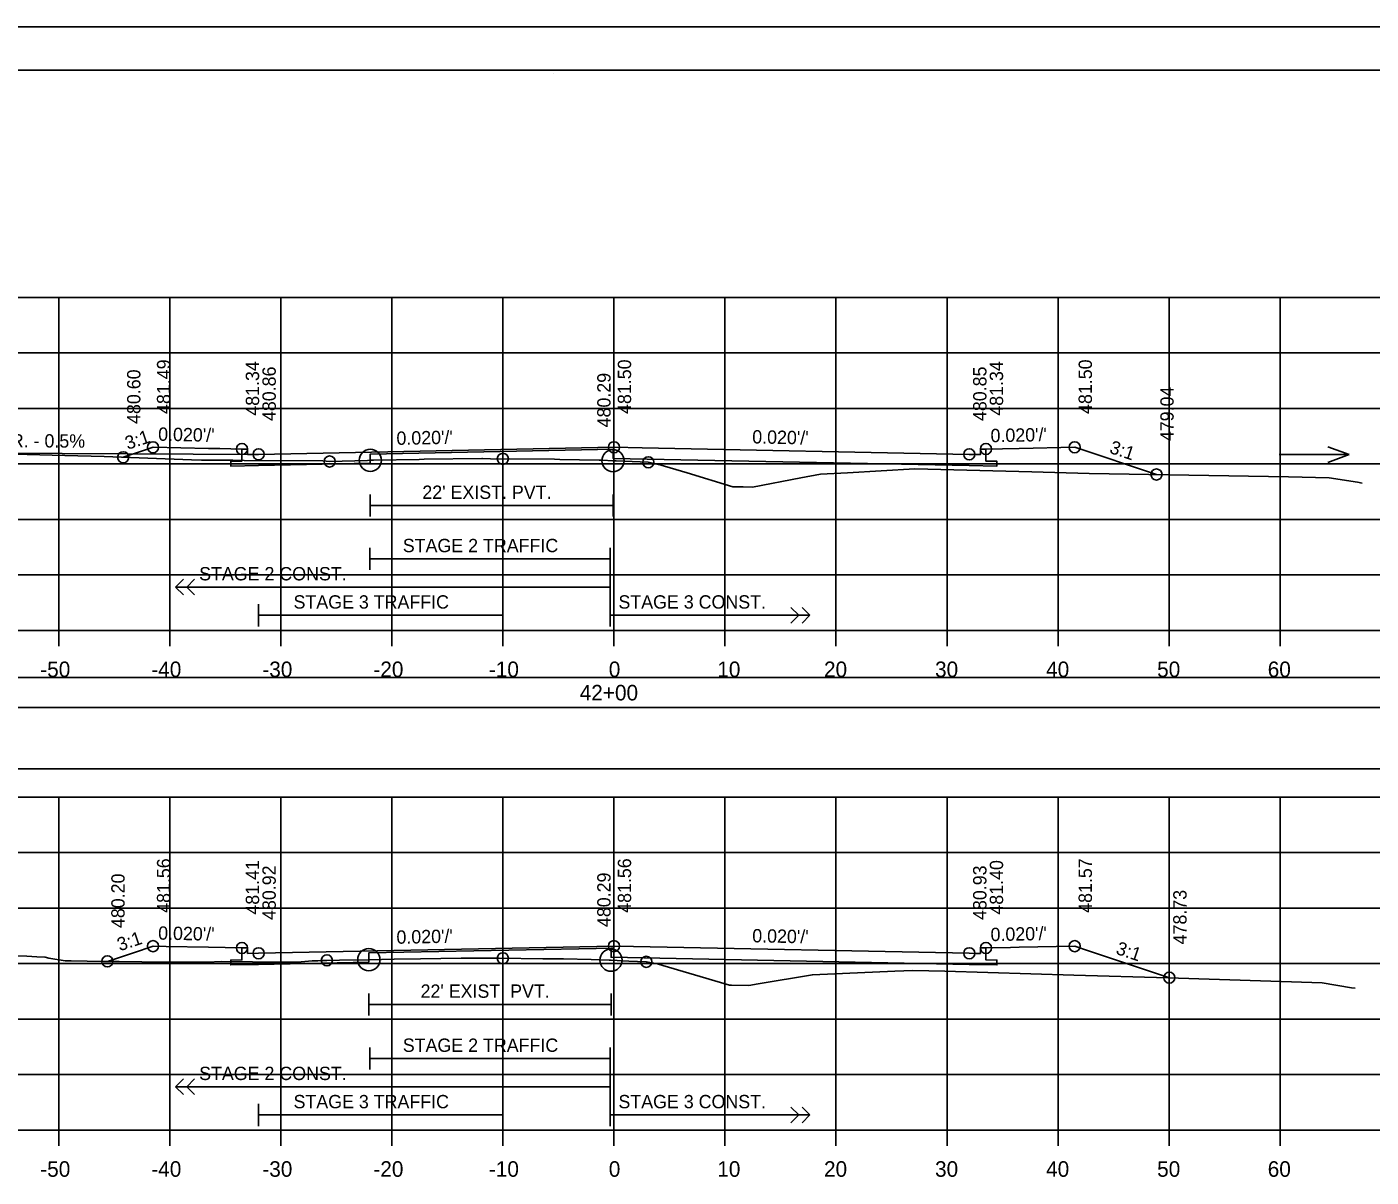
# Model space of a CAD drawing. Extents: x 1371057 to 1372761, y 380005 to 390517.
# Drawn here: x 1371508 to 1371629.1, y 381821.5 to 381925.1 of the extents above; entities that cross this region are included whole.
import ezdxf

# ---------------------------------------------------------------- set-up
doc = ezdxf.new("R2010")
doc.units = 0
for name, color, linetype in [('R_Alt Surface', 7, 'Continuous'), ('R_Axis', 7, 'Continuous'), ('R_Axis Annot', 7, 'Continuous'), ('R_Border', 7, 'Continuous'), ('R_Detour', 7, 'Continuous'), ('R_Dimension', 7, 'Continuous'), ('R_Drive', 7, 'Continuous'), ('R_Exist Surface', 7, 'Continuous'), ('R_Fin Surface', 7, 'Continuous'), ('R_Grid', 7, 'Continuous'), ('R_No Plot', 7, 'Continuous'), ('R_Striping', 7, 'Continuous'), ('R_Water', 7, 'Continuous'), ('R_Water Annot', 7, 'Continuous'), ('R_Xsect Elev', 7, 'Continuous'), ('R_Xsect Slope', 7, 'Continuous')]:
    doc.layers.add(name, color=color, linetype=linetype)

msp = doc.modelspace()

# ---------------------------------------------------------------- linework, layer by layer
at = {"layer": 'R_Alt Surface'}
for points in [[(1371594.37, 381887.1), (1371594.37, 381886.02), (1371595.37, 381886), (1371595.37, 381885.57), (1371592.87, 381885.62), (1371560.79, 381886.26), (1371560.79, 381887.09), (1371560.87, 381887.09), (1371538.93, 381886.65), (1371538.93, 381885.82), (1371528.87, 381885.62), (1371526.37, 381885.57), (1371526.37, 381886), (1371527.37, 381886.02), (1371527.37, 381887.1)], [(1371594.37, 381887.1), (1371594.37, 381886.02), (1371595.37, 381886), (1371595.37, 381885.57), (1371592.87, 381885.62), (1371560.79, 381886.26), (1371560.79, 381887.09), (1371560.87, 381887.09), (1371538.93, 381886.65), (1371538.93, 381885.82), (1371528.87, 381885.62), (1371526.37, 381885.57), (1371526.37, 381886), (1371527.37, 381886.02), (1371527.37, 381887.1)], [(1371538.93, 381883.01), (1371538.93, 381881.01)], [(1371560.79, 381883.01), (1371560.79, 381881.01)], [(1371538.93, 381882.01), (1371560.79, 381882.01)], [(1371594.37, 381842.17), (1371594.37, 381841.09), (1371595.37, 381841.07), (1371595.37, 381840.64), (1371592.87, 381840.69), (1371560.61, 381841.33), (1371560.61, 381842.16), (1371560.87, 381842.16), (1371538.8, 381841.72), (1371538.8, 381840.89), (1371528.87, 381840.69), (1371526.37, 381840.64), (1371526.37, 381841.07), (1371527.37, 381841.09), (1371527.37, 381842.17)], [(1371594.37, 381842.17), (1371594.37, 381841.09), (1371595.37, 381841.07), (1371595.37, 381840.64), (1371592.87, 381840.69), (1371560.61, 381841.33), (1371560.61, 381842.16), (1371560.87, 381842.16), (1371538.8, 381841.72), (1371538.8, 381840.89), (1371528.87, 381840.69), (1371526.37, 381840.64), (1371526.37, 381841.07), (1371527.37, 381841.09), (1371527.37, 381842.17)], [(1371538.8, 381838.08), (1371538.8, 381836.08)], [(1371560.61, 381838.08), (1371560.61, 381836.08)], [(1371538.8, 381837.08), (1371560.61, 381837.08)]]:
    msp.add_lwpolyline(points, dxfattribs=at)
at = {"layer": 'R_Axis'}
for p, q in [((1371410.87, 381870.76), (1371710.87, 381870.76)), ((1371510.87, 381869.36), (1371510.87, 381870.76)), ((1371520.87, 381869.36), (1371520.87, 381870.76)), ((1371530.87, 381869.36), (1371530.87, 381870.76)), ((1371540.87, 381869.36), (1371540.87, 381870.76)), ((1371550.87, 381869.36), (1371550.87, 381870.76)), ((1371560.87, 381869.36), (1371560.87, 381870.76)), ((1371570.87, 381869.36), (1371570.87, 381870.76)), ((1371580.87, 381869.36), (1371580.87, 381870.76)), ((1371590.87, 381869.36), (1371590.87, 381870.76)), ((1371600.87, 381869.36), (1371600.87, 381870.76)), ((1371610.87, 381869.36), (1371610.87, 381870.76)), ((1371620.87, 381869.36), (1371620.87, 381870.76)), ((1371410.87, 381825.76), (1371710.87, 381825.76)), ((1371510.87, 381824.36), (1371510.87, 381825.76)), ((1371520.87, 381824.36), (1371520.87, 381825.76)), ((1371530.87, 381824.36), (1371530.87, 381825.76)), ((1371540.87, 381824.36), (1371540.87, 381825.76)), ((1371550.87, 381824.36), (1371550.87, 381825.76)), ((1371560.87, 381824.36), (1371560.87, 381825.76)), ((1371570.87, 381824.36), (1371570.87, 381825.76)), ((1371580.87, 381824.36), (1371580.87, 381825.76)), ((1371590.87, 381824.36), (1371590.87, 381825.76)), ((1371600.87, 381824.36), (1371600.87, 381825.76)), ((1371610.87, 381824.36), (1371610.87, 381825.76)), ((1371620.87, 381824.36), (1371620.87, 381825.76))]:
    msp.add_line(p, q, dxfattribs=at)
at = {"layer": 'R_Border'}
for p, q in [((1371402.87, 381921.22), (1371719.05, 381921.22)), ((1371555.39, 381920.96), (1371555.39, 381920.96)), ((1371555.39, 381920.96), (1371555.39, 381920.96))]:
    msp.add_line(p, q, dxfattribs=at)
at = {"layer": 'R_Detour'}
msp.add_lwpolyline([(1371407.72, 381863.81), (1371714.03, 381863.81), (1371714.03, 381866.52), (1371407.72, 381866.52)], close=True, dxfattribs=at)
at = {"layer": 'R_Dimension'}
msp.add_lwpolyline([(1371407.72, 381858.29), (1371714.03, 381858.29), (1371714.03, 381863.81), (1371407.72, 381863.81)], close=True, dxfattribs=at)
at = {"layer": 'R_Drive'}
msp.add_line((1371528.87, 381886.62), (1371503.37, 381886.75), dxfattribs=at)
at = {"layer": 'R_Exist Surface'}
for points in [[(1371503.47, 381886.74), (1371511.42, 381886.53), (1371514.97, 381886.43), (1371522.82, 381886.12), (1371523.72, 381886.1), (1371525.73, 381886.11), (1371526.03, 381886.1), (1371526.55, 381886.1), (1371527.57, 381886.07), (1371534.65, 381886.04), (1371535.27, 381885.98), (1371538.68, 381886.08), (1371538.93, 381886.09), (1371539.23, 381886.09), (1371543.33, 381886.17), (1371543.79, 381886.18), (1371548.97, 381886.24), (1371549.03, 381886.24), (1371549.77, 381886.23), (1371549.77, 381886.23), (1371555.53, 381886.18), (1371556, 381886.17), (1371559.53, 381886.1), (1371559.83, 381886.09), (1371560.78, 381886.05), (1371560.79, 381886.05), (1371561.06, 381886.04), (1371563.97, 381885.91), (1371565.12, 381885.64), (1371565.43, 381885.55), (1371567.47, 381884.96), (1371571.57, 381883.7), (1371572.51, 381883.7), (1371573.34, 381883.68), (1371577.69, 381884.5), (1371579.47, 381884.83), (1371581.9, 381884.95), (1371587.96, 381885.31), (1371598.52, 381885.05), (1371603.66, 381884.9), (1371621.61, 381884.61), (1371625.28, 381884.52), (1371627.83, 381884.11), (1371628.24, 381884.04)], [(1371491.98, 381841.88), (1371508.01, 381841.44), (1371508.9, 381841.38), (1371509.66, 381841.33), (1371509.97, 381841.26), (1371511.44, 381841.01), (1371512, 381841), (1371514.88, 381840.95), (1371515.4, 381840.96), (1371516.32, 381840.96), (1371518.36, 381840.93), (1371522.13, 381840.9), (1371524.25, 381840.88), (1371525.52, 381840.94), (1371531.11, 381840.9), (1371532.7, 381840.93), (1371533.69, 381841), (1371534.2, 381841.02), (1371534.56, 381841.03), (1371534.8, 381841.04), (1371534.98, 381841.03), (1371535.02, 381841.05), (1371536.16, 381841.07), (1371538.8, 381841.11), (1371541.07, 381841.15), (1371543.46, 381841.2), (1371547.12, 381841.24), (1371548.84, 381841.25), (1371549.31, 381841.25), (1371549.64, 381841.25), (1371549.64, 381841.25), (1371549.64, 381841.25), (1371550.53, 381841.24), (1371554.46, 381841.2), (1371556.32, 381841.18), (1371558.83, 381841.12), (1371560.44, 381841.07), (1371560.53, 381841.07), (1371560.61, 381841.07), (1371562.22, 381840.99), (1371563.79, 381840.92), (1371564.8, 381840.73), (1371565.27, 381840.6), (1371570.47, 381839.06), (1371571.28, 381838.83), (1371571.45, 381838.83), (1371573.02, 381838.78), (1371573.87, 381838.93), (1371578.75, 381839.76), (1371586.16, 381840.07), (1371587.8, 381840.15), (1371590.66, 381840.07), (1371602.29, 381839.72), (1371610.78, 381839.49), (1371624.66, 381839.02), (1371627.3, 381838.59), (1371627.62, 381838.54)]]:
    msp.add_lwpolyline(points, dxfattribs=at)
at = {"layer": 'R_Fin Surface'}
for points in [[(1371516.68, 381886.36), (1371518.42, 381886.94), (1371519.37, 381887.26), (1371524.37, 381887.16), (1371525.38, 381887.14), (1371527.37, 381887.1), (1371527.78, 381887.1), (1371527.87, 381887.1), (1371527.88, 381886.6), (1371528.87, 381886.62), (1371560.87, 381887.26), (1371563.42, 381887.21), (1371592.87, 381886.62), (1371593.87, 381886.6), (1371593.87, 381887.1), (1371594.37, 381887.1), (1371597.37, 381887.16), (1371602.37, 381887.26), (1371609.73, 381884.81)], [(1371515.26, 381840.96), (1371517.62, 381841.74), (1371519.37, 381842.33), (1371520.54, 381842.3), (1371524.37, 381842.23), (1371527.37, 381842.17), (1371527.63, 381842.17), (1371527.87, 381842.17), (1371527.88, 381841.67), (1371528.87, 381841.69), (1371560.87, 381842.33), (1371562.63, 381842.29), (1371592.87, 381841.69), (1371593.47, 381841.68), (1371593.87, 381841.67), (1371593.87, 381842.17), (1371593.92, 381842.17), (1371594.37, 381842.17), (1371596.59, 381842.21), (1371597.37, 381842.23), (1371602.37, 381842.33), (1371603.62, 381841.91), (1371610.89, 381839.49)]]:
    msp.add_lwpolyline(points, dxfattribs=at)
at = {"layer": 'R_Grid'}
for p, q in [((1371410.87, 381900.76), (1371710.87, 381900.76)), ((1371510.87, 381870.76), (1371510.87, 381900.76)), ((1371520.87, 381870.76), (1371520.87, 381900.76)), ((1371530.87, 381870.76), (1371530.87, 381900.76)), ((1371540.87, 381870.76), (1371540.87, 381900.76)), ((1371550.87, 381870.76), (1371550.87, 381900.76)), ((1371560.87, 381870.76), (1371560.87, 381900.76)), ((1371570.87, 381870.76), (1371570.87, 381900.76)), ((1371580.87, 381870.76), (1371580.87, 381900.76)), ((1371590.87, 381870.76), (1371590.87, 381900.76)), ((1371600.87, 381870.76), (1371600.87, 381900.76)), ((1371610.87, 381870.76), (1371610.87, 381900.76)), ((1371620.87, 381870.76), (1371620.87, 381900.76)), ((1371410.87, 381895.76), (1371710.87, 381895.76)), ((1371410.87, 381890.76), (1371710.87, 381890.76)), ((1371410.87, 381885.76), (1371710.87, 381885.76)), ((1371410.87, 381880.76), (1371710.87, 381880.76)), ((1371410.87, 381875.76), (1371710.87, 381875.76)), ((1371410.87, 381870.76), (1371710.87, 381870.76)), ((1371410.87, 381855.76), (1371710.87, 381855.76)), ((1371510.87, 381825.76), (1371510.87, 381855.76)), ((1371520.87, 381825.76), (1371520.87, 381855.76)), ((1371530.87, 381825.76), (1371530.87, 381855.76)), ((1371540.87, 381825.76), (1371540.87, 381855.76)), ((1371550.87, 381825.76), (1371550.87, 381855.76)), ((1371560.87, 381825.76), (1371560.87, 381855.76)), ((1371570.87, 381825.76), (1371570.87, 381855.76)), ((1371580.87, 381825.76), (1371580.87, 381855.76)), ((1371590.87, 381825.76), (1371590.87, 381855.76)), ((1371600.87, 381825.76), (1371600.87, 381855.76)), ((1371610.87, 381825.76), (1371610.87, 381855.76)), ((1371620.87, 381825.76), (1371620.87, 381855.76)), ((1371410.87, 381850.76), (1371710.87, 381850.76)), ((1371410.87, 381845.76), (1371710.87, 381845.76)), ((1371410.87, 381840.76), (1371710.87, 381840.76)), ((1371410.87, 381835.76), (1371710.87, 381835.76)), ((1371410.87, 381830.76), (1371710.87, 381830.76)), ((1371410.87, 381825.76), (1371710.87, 381825.76))]:
    msp.add_line(p, q, dxfattribs=at)
at = {"layer": 'R_No Plot'}
msp.add_line((1371390.47, 381925.12), (1371723.8, 381925.12), dxfattribs=at)
for points in [[(1371390.46, 381925.12), (1371723.8, 381925.12), (1371723.8, 381711.78), (1371390.46, 381711.78)], [(1371636.79, 381921.22), (1371656.41, 381921.22), (1371656.41, 381911.34), (1371672.52, 381911.34), (1371695.72, 381911.34), (1371695.84, 381883.19), (1371719.05, 381883.19), (1371719.05, 381715.76), (1371402.87, 381715.76), (1371402.87, 381921.22)]]:
    msp.add_lwpolyline(points, close=True, dxfattribs=at)
for centre, radius in [((1371519.37, 381887.26), 0.5), ((1371527.37, 381887.1), 0.5), ((1371528.87, 381886.62), 0.5), ((1371538.93, 381886.09), 1), ((1371560.79, 381886.05), 1), ((1371560.87, 381887.26), 0.5), ((1371592.87, 381886.62), 0.5), ((1371594.37, 381887.1), 0.5), ((1371602.37, 381887.26), 0.5), ((1371516.68, 381886.36), 0.5), ((1371535.27, 381885.98), 0.5), ((1371550.87, 381886.22), 0.5), ((1371563.97, 381885.91), 0.5), ((1371609.73, 381884.81), 0.5), ((1371519.37, 381842.33), 0.5), ((1371527.37, 381842.17), 0.5), ((1371528.87, 381841.69), 0.5), ((1371560.87, 381842.33), 0.5), ((1371592.87, 381841.69), 0.5), ((1371594.37, 381842.17), 0.5), ((1371602.37, 381842.33), 0.5), ((1371515.26, 381840.96), 0.5), ((1371535.02, 381841.05), 0.5), ((1371538.8, 381841.11), 1), ((1371550.87, 381841.24), 0.5), ((1371560.61, 381841.07), 1), ((1371563.79, 381840.92), 0.5), ((1371610.89, 381839.49), 0.5)]:
    msp.add_circle(centre, radius, dxfattribs=at)
at = {"layer": 'R_Striping'}
for p, q in [((1371538.89, 381878.21), (1371538.89, 381876.21)), ((1371560.52, 381878.21), (1371560.52, 381871.13)), ((1371538.89, 381877.21), (1371560.52, 381877.21)), ((1371521.4, 381874.67), (1371522.11, 381875.38)), ((1371522.4, 381874.67), (1371523.11, 381875.38)), ((1371521.4, 381874.67), (1371560.52, 381874.67)), ((1371522.11, 381873.96), (1371521.4, 381874.67)), ((1371523.11, 381873.96), (1371522.4, 381874.67)), ((1371528.87, 381873.13), (1371528.87, 381871.13)), ((1371550.87, 381873.13), (1371550.87, 381871.13)), ((1371577.52, 381872.13), (1371576.81, 381872.83)), ((1371578.52, 381872.13), (1371577.81, 381872.83)), ((1371550.87, 381872.13), (1371528.87, 381872.13)), ((1371560.52, 381872.13), (1371578.52, 381872.13)), ((1371560.55, 381872.13), (1371570.55, 381872.13)), ((1371576.81, 381871.42), (1371577.52, 381872.13)), ((1371577.81, 381871.42), (1371578.52, 381872.13)), ((1371538.89, 381833.21), (1371538.89, 381831.21)), ((1371560.52, 381833.21), (1371560.52, 381826.13)), ((1371538.89, 381832.21), (1371560.52, 381832.21)), ((1371521.4, 381829.67), (1371522.11, 381830.38)), ((1371522.4, 381829.67), (1371523.11, 381830.38)), ((1371521.4, 381829.67), (1371560.52, 381829.67)), ((1371522.11, 381828.96), (1371521.4, 381829.67)), ((1371523.11, 381828.96), (1371522.4, 381829.67)), ((1371528.87, 381828.13), (1371528.87, 381826.13)), ((1371550.87, 381828.13), (1371550.87, 381826.13)), ((1371577.52, 381827.13), (1371576.81, 381827.83)), ((1371578.52, 381827.13), (1371577.81, 381827.83)), ((1371550.87, 381827.13), (1371528.87, 381827.13)), ((1371560.52, 381827.13), (1371578.52, 381827.13)), ((1371560.55, 381827.13), (1371570.55, 381827.13)), ((1371576.81, 381826.42), (1371577.52, 381827.13)), ((1371577.81, 381826.42), (1371578.52, 381827.13))]:
    msp.add_line(p, q, dxfattribs=at)
at = {"layer": 'R_Water Annot'}
for p, q in [((1371627.07, 381886.6), (1371625.15, 381887.3)), ((1371620.79, 381886.6), (1371627.07, 381886.6)), ((1371627.07, 381886.6), (1371625.15, 381885.9))]:
    msp.add_line(p, q, dxfattribs=at)
at = {"layer": 'R_Xsect Elev'}
for p, q in [((1371560.87, 381886.05), (1371560.87, 381896.05)), ((1371560.87, 381841.05), (1371560.87, 381851.05))]:
    msp.add_line(p, q, dxfattribs=at)

# ---------------------------------------------------------------- texts
at = {"layer": 'R_Axis Annot'}
for s, p in [('-50', (1371509.21, 381866.56)), ('-40', (1371519.21, 381866.56)), ('-30', (1371529.21, 381866.56)), ('-20', (1371539.21, 381866.56)), ('-10', (1371549.61, 381866.56)), ('0', (1371560.41, 381866.56)), ('10', (1371570.18, 381866.56)), ('20', (1371579.79, 381866.56)), ('30', (1371589.79, 381866.56)), ('40', (1371599.79, 381866.56)), ('50', (1371609.79, 381866.56)), ('60', (1371619.75, 381866.56)), ('42+00', (1371557.79, 381864.46)), ('-50', (1371509.21, 381821.56)), ('-40', (1371519.21, 381821.56)), ('-30', (1371529.21, 381821.56)), ('-20', (1371539.21, 381821.56)), ('-10', (1371549.61, 381821.56)), ('0', (1371560.41, 381821.56)), ('10', (1371570.18, 381821.56)), ('20', (1371579.79, 381821.56)), ('30', (1371589.79, 381821.56)), ('40', (1371599.79, 381821.56)), ('50', (1371609.79, 381821.56)), ('60', (1371619.75, 381821.56))]:
    msp.add_text(s, height=1.4, dxfattribs=at).set_placement(p)
at = {"layer": 'R_Striping'}
for s, p in [('STAGE 2 TRAFFIC', (1371541.86, 381877.81)), ('STAGE 2 CONST.', (1371523.52, 381875.27)), ('STAGE 3 TRAFFIC', (1371532.02, 381872.73)), ('STAGE 3 CONST.', (1371561.28, 381872.73)), ('STAGE 2 TRAFFIC', (1371541.86, 381832.81)), ('STAGE 2 CONST.', (1371523.52, 381830.27)), ('STAGE 3 TRAFFIC', (1371532.02, 381827.73)), ('STAGE 3 CONST.', (1371561.28, 381827.73))]:
    msp.add_text(s, height=1.2, dxfattribs=at).set_placement(p)
at = {"layer": 'R_Water'}
for p in [(1371543.62, 381882.61), (1371543.46, 381837.68)]:
    msp.add_text("22' EXIST. PVT.", height=1.2, dxfattribs=at).set_placement(p)
at = {"layer": 'R_Xsect Elev'}
for s, rotation, p in [('480.60', 90, (1371518.23, 381889.36)), ('481.49', 90, (1371520.92, 381890.26)), ('481.34', 90, (1371528.92, 381890.1)), ('480.86', 90, (1371530.42, 381889.62)), ('481.50', 90, (1371562.42, 381890.26)), ('480.85', 90, (1371594.42, 381889.62)), ('481.34', 90, (1371595.92, 381890.1)), ('481.50', 90, (1371603.92, 381890.26)), ('480.29', 90, (1371560.57, 381889.05)), ('479.04', 90, (1371611.28, 381887.81)), ('SHOAL CREEK DR. - 0.5%', 359.7135, (1371493.54, 381887.32)), ('481.56', 90, (1371520.92, 381845.33)), ('481.41', 90, (1371528.92, 381845.17)), ('480.92', 90, (1371530.42, 381844.69)), ('481.56', 90, (1371562.42, 381845.33)), ('480.93', 90, (1371594.42, 381844.69)), ('481.40', 90, (1371595.92, 381845.17)), ('481.57', 90, (1371603.92, 381845.33)), ('480.20', 90, (1371516.81, 381843.96)), ('480.29', 90, (1371560.57, 381844.05)), ('478.73', 90, (1371612.44, 381842.49))]:
    msp.add_text(s, height=1.2, rotation=rotation, dxfattribs=at).set_placement(p)
at = {"layer": 'R_Xsect Slope'}
for s, rotation, p in [('3:1', 18.4344, (1371517.08, 381887.02)), ("0.020'/'", 358.8543, (1371519.82, 381887.85)), ("0.020'/'", 1.1457, (1371541.3, 381887.47)), ("0.020'/'", 358.8543, (1371573.32, 381887.61)), ("0.020'/'", 1.1458, (1371594.8, 381887.71)), ('3:1', 341.5669, (1371605.42, 381886.77)), ('3:1', 18.4312, (1371516.37, 381841.86)), ("0.020'/'", 358.8541, (1371519.82, 381842.92)), ("0.020'/'", 1.1457, (1371541.3, 381842.54)), ("0.020'/'", 358.8542, (1371573.32, 381842.68)), ("0.020'/'", 1.1457, (1371594.8, 381842.78)), ('3:1', 341.5636, (1371606, 381841.65))]:
    msp.add_text(s, height=1.2, rotation=rotation, dxfattribs=at).set_placement(p)

doc.saveas('drawing.dxf')
